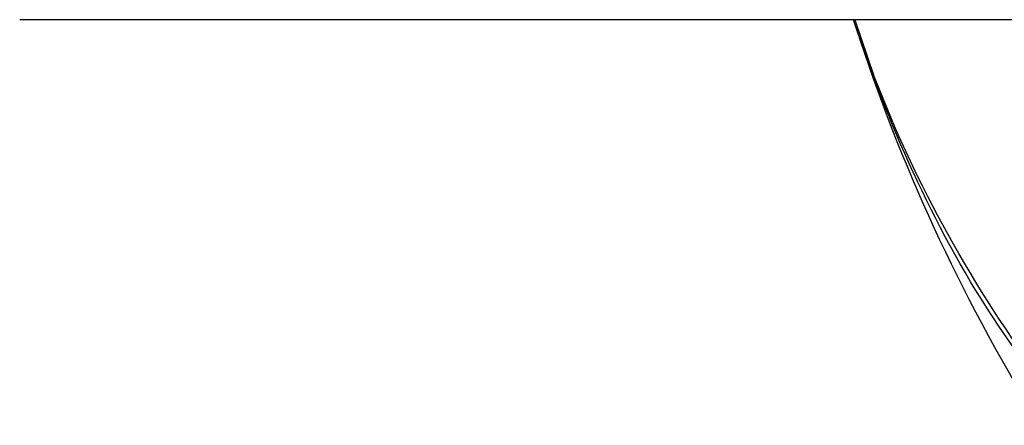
# Paper-space layout 'Sheet' of a CAD drawing. Header units: inches. Extents: x 0.2 to 10.8, y 0.2 to 8.3.
# Tile 431 of 545: x 9.1974 to 9.2979, y 4.2909 to 4.3322. Entities that reach past the tile are written whole.
import ezdxf

# ---------------------------------------------------------------- set-up
doc = ezdxf.new("R2010")
doc.units = ezdxf.units.IN
doc.header["$MEASUREMENT"] = 0
doc.layers.get('0').update_dxf_attribs({"lineweight": 5})

psp = doc.layouts.new('Sheet')

# ---------------------------------------------------------------- linework, layer by layer
at = {"color": 0, "linetype": 'ByBlock', "lineweight": -3}
for p, q in [((10.029417, 4.332212), (9.197417, 4.332212)), ((9.282616, 4.332212), (9.284557, 4.326488)), ((9.286678, 4.321349), (9.284215, 4.327329))]:
    psp.add_line(p, q, dxfattribs=at)
psp.add_arc((9.454048, 4.386437), 0.179913, 197.81463, 211.74909, dxfattribs=at)
for points, knots in [([(9.284232, 4.327335), (9.283927, 4.328137), (9.283333, 4.329748), (9.282771, 4.331369), (9.282498, 4.332183)], [0, 0, 0, 0, 0.5000135, 1, 1, 1, 1]), ([(9.285313, 4.32438), (9.284729, 4.325868), (9.283905, 4.328082), (9.283138, 4.330315), (9.282896, 4.331039)], [0, 0, 0, 0, 0.6769138, 1, 1, 1, 1]), ([(9.305309, 4.290874), (9.303999, 4.292249), (9.295508, 4.302166), (9.289384, 4.314008), (9.285313, 4.32438)], [0, 0, 0, 0, 0.1456212, 1, 1, 1, 1])]:
    psp.add_open_spline(points, degree=3, knots=knots, dxfattribs=at)
psp.add_open_spline([(9.30535, 4.290893), (9.29778, 4.300086), (9.291454, 4.310441), (9.286678, 4.321349)], degree=3, dxfattribs=at)

doc.saveas('drawing.dxf')
